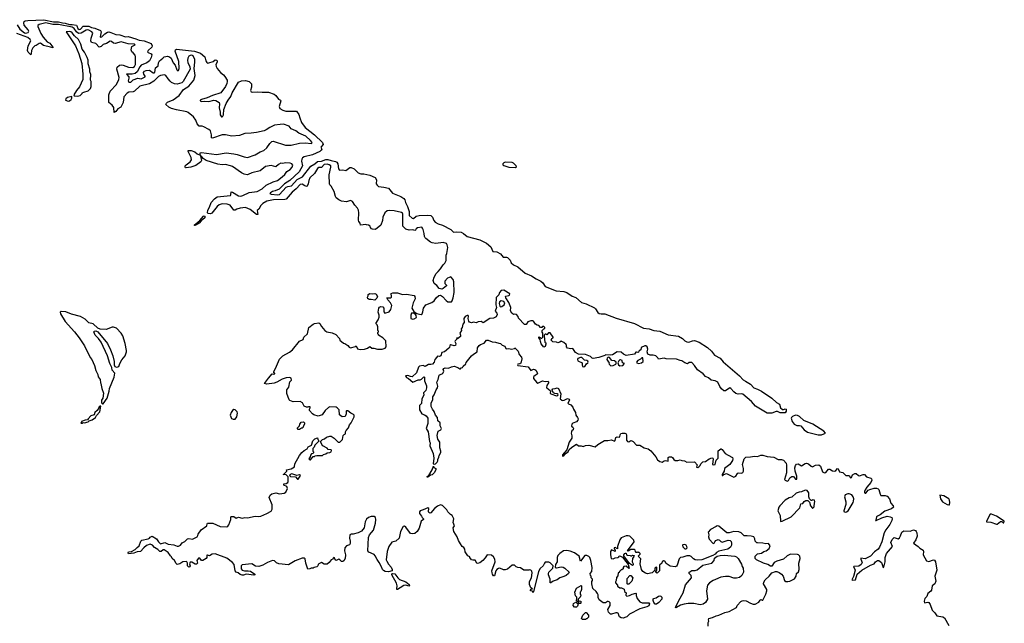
# Model space of a CAD drawing. Extents: x 2106670 to 2323771, y 35271 to 224896.
# Tile 398 of 419: x 2261045 to 2275300, y 216125 to 224861. Entities that reach past the tile are written whole.
import ezdxf

# ---------------------------------------------------------------- set-up
doc = ezdxf.new("R2010")
doc.units = 0

msp = doc.modelspace()

# ---------------------------------------------------------------- linework, layer by layer
at = {"layer": '0CON20XD'}
for points in [[(2267103, 221215), (2267137, 221253), (2267174, 221315), (2267200, 221335), (2267217, 221375), (2267219, 221455), (2267228, 221475), (2267242, 221565), (2267236, 221605), (2267223, 221623), (2267175, 221638), (2267070, 221620), (2267015, 221631), (2266993, 221643), (2266923, 221693), (2266916, 221705), (2266906, 221725), (2266903, 221765), (2266887, 221825), (2266879, 221845), (2266867, 221857), (2266805, 221850), (2266785, 221835), (2266775, 221814), (2266765, 221812), (2266735, 221822), (2266685, 221816), (2266635, 221828), (2266590, 221875), (2266592, 222045), (2266585, 222063), (2266575, 222070), (2266467, 222097), (2266405, 222100), (2266365, 222093), (2266331, 222065), (2266304, 222005), (2266297, 221957), (2266273, 221887), (2266196, 221824), (2266155, 221828), (2266140, 221835), (2266123, 221853), (2266120, 221875), (2266095, 221888), (2266065, 221890), (2266055, 221898), (2265978, 221888), (2265976, 221915), (2265955, 221942), (2265950, 221960), (2265956, 222065), (2265948, 222105), (2265935, 222133), (2265895, 222179), (2265862, 222232), (2265835, 222243), (2265775, 222226), (2265705, 222234), (2265663, 222255), (2265625, 222284), (2265615, 222300), (2265596, 222375), (2265552, 222452), (2265533, 222473), (2265531, 222485), (2265524, 222615), (2265551, 222725), (2265549, 222745), (2265525, 222761), (2265495, 222770), (2265455, 222766), (2265415, 222722), (2265375, 222721), (2265355, 222706), (2265315, 222636), (2265245, 222573), (2265230, 222535), (2265222, 222485), (2265208, 222452), (2265195, 222449), (2265175, 222456), (2265135, 222482), (2265105, 222477), (2265048, 222412), (2264989, 222365), (2264905, 222262), (2264885, 222257), (2264721, 222255), (2264625, 222233), (2264565, 222200), (2264535, 222173), (2264509, 222121), (2264485, 222098), (2264495, 222042), (2264475, 222043), (2264383, 222113), (2264315, 222143), (2264235, 222135), (2264190, 222120), (2264165, 222104), (2264145, 222103), (2264093, 222175), (2264050, 222190), (2263975, 222195), (2263935, 222183), (2263903, 222157), (2263825, 222063), (2263805, 222051), (2263776, 222056), (2263766, 222066), (2263771, 222105), (2263793, 222147), (2263818, 222215), (2263865, 222268), (2263904, 222296), (2264095, 222319), (2264104, 222326), (2264105, 222369), (2264128, 222365), (2264215, 222313), (2264245, 222308), (2264276, 222315), (2264365, 222361), (2264485, 222376), (2264554, 222415), (2264615, 222468), (2264715, 222516), (2264775, 222536), (2264845, 222587), (2264885, 222620), (2264914, 222666), (2264959, 222695), (2264988, 222725), (2264997, 222757), (2264984, 222775), (2264963, 222783), (2264895, 222791), (2264855, 222781), (2264825, 222786), (2264793, 222767), (2264755, 222731), (2264685, 222752), (2264606, 222736), (2264525, 222675), (2264405, 222645), (2264355, 222619), (2264338, 222618), (2264295, 222626), (2264255, 222643), (2264125, 222735), (2264095, 222748), (2264025, 222764), (2263975, 222761), (2263915, 222768), (2263744, 222824), (2263701, 222851), (2263685, 222872), (2263670, 222880), (2263668, 222895), (2263660, 222900), (2263658, 222932), (2263675, 222940), (2263895, 222912), (2264035, 222935), (2264145, 222922), (2264195, 222911), (2264296, 222874), (2264345, 222867), (2264455, 222907), (2264525, 222947), (2264581, 222969), (2264625, 223009), (2264665, 223070), (2264695, 223097), (2264715, 223103), (2264895, 223047), (2264975, 223043), (2265094, 223076), (2265185, 223079), (2265265, 223071), (2265276, 223075), (2265278, 223085), (2265255, 223115), (2265189, 223175), (2265085, 223218), (2265045, 223255), (2264975, 223282), (2264945, 223318), (2264865, 223347), (2264815, 223346), (2264735, 223334), (2264665, 223302), (2264615, 223266), (2264585, 223254), (2264475, 223229), (2264395, 223217), (2264305, 223214), (2264225, 223186), (2264115, 223177), (2264025, 223197), (2263975, 223197), (2263835, 223148), (2263823, 223153), (2263824, 223195), (2263805, 223251), (2263785, 223270), (2263712, 223312), (2263685, 223320), (2263645, 223318), (2263616, 223355), (2263594, 223405), (2263563, 223453), (2263485, 223516), (2263465, 223526), (2263315, 223556), (2263245, 223578), (2263206, 223596), (2263163, 223635), (2263168, 223652), (2263185, 223669), (2263265, 223701), (2263354, 223765), (2263417, 223853), (2263495, 223900), (2263564, 223985), (2263586, 224055), (2263571, 224155), (2263581, 224245), (2263579, 224285), (2263555, 224337), (2263536, 224346), (2263513, 224345), (2263495, 224335), (2263477, 224305), (2263472, 224272), (2263481, 224241), (2263510, 224180), (2263512, 224145), (2263411, 223969), (2263393, 223947), (2263325, 223926), (2263285, 223932), (2263244, 223954), (2263223, 223973), (2263194, 224005), (2263163, 224055), (2263143, 224063), (2263084, 224055), (2263055, 224037), (2262985, 223970), (2262926, 223934), (2262785, 223898), (2262706, 223825), (2262688, 223815), (2262625, 223810), (2262600, 223800), (2262555, 223745), (2262543, 223665), (2262507, 223595), (2262468, 223572), (2262435, 223532), (2262415, 223520), (2262409, 223589), (2262385, 223624), (2262335, 223665), (2262335, 223775), (2262356, 223825), (2262448, 223925), (2262481, 223995), (2262485, 224025), (2262453, 224145), (2262455, 224175), (2262488, 224202), (2262515, 224210), (2262545, 224204), (2262618, 224175), (2262681, 224169), (2262708, 224185), (2262722, 224215), (2262722, 224325), (2262717, 224347), (2262690, 224380), (2262668, 224395), (2262657, 224425), (2262670, 224475), (2262718, 224495), (2262703, 224507), (2262615, 224513), (2262515, 224539), (2262425, 224516), (2262402, 224522), (2262375, 224546), (2262355, 224550), (2262301, 224519), (2262255, 224501), (2262225, 224475), (2262195, 224466), (2262149, 224515), (2262083, 224533), (2262076, 224555), (2262081, 224595), (2262105, 224665), (2262090, 224685), (2262045, 224711), (2262025, 224715), (2262005, 224710), (2261933, 224667), (2261895, 224663), (2261865, 224685), (2261835, 224736), (2261805, 224751), (2261605, 224792), (2261525, 224794), (2261425, 224814), (2261329, 224791), (2261308, 224775), (2261308, 224765), (2261353, 224663), (2261385, 224610), (2261445, 224541), (2261480, 224520), (2261526, 224465), (2261524, 224456), (2261492, 224462), (2261390, 224490), (2261345, 224520), (2261325, 224519), (2261285, 224487), (2261265, 224481), (2261235, 224453), (2261218, 224415), (2261213, 224365), (2261205, 224354), (2261169, 224389), (2261159, 224415), (2261170, 224485), (2261204, 224555), (2261196, 224576), (2261165, 224602), (2261005, 224659)], [(2261007, 224787), (2261045, 224724), (2261115, 224673), (2261135, 224666), (2261166, 224675), (2261177, 224695), (2261169, 224715), (2261111, 224781), (2261105, 224815), (2261111, 224835), (2261123, 224847), (2261161, 224851), (2261395, 224861), (2261535, 224832), (2261605, 224831), (2261665, 224816), (2261703, 224813), (2261765, 224793), (2261805, 224793), (2261865, 224782), (2261874, 224774), (2261885, 224733), (2261905, 224720), (2261925, 224725), (2261963, 224767), (2262046, 224766), (2262085, 224750), (2262135, 224741), (2262215, 224707), (2262225, 224685), (2262208, 224615), (2262215, 224609), (2262235, 224612), (2262276, 224655), (2262315, 224681), (2262335, 224685), (2262365, 224678), (2262435, 224645), (2262495, 224643), (2262575, 224615), (2262615, 224616), (2262725, 224585), (2262775, 224564), (2262845, 224555), (2262947, 224517), (2262963, 224485), (2262958, 224465), (2262906, 224415), (2262897, 224397), (2262905, 224385), (2262948, 224368), (2262957, 224355), (2262950, 224315), (2262925, 224268), (2262885, 224235), (2262805, 224203), (2262785, 224180), (2262744, 224106), (2262718, 224082), (2262675, 224072), (2262590, 224075), (2262625, 224035), (2262626, 224014), (2262614, 223975), (2262618, 223965), (2262627, 223957), (2262655, 223956), (2262689, 223991), (2262755, 224013), (2262805, 224007), (2262861, 224035), (2262860, 224045), (2262840, 224075), (2262837, 224095), (2262851, 224115), (2262877, 224127), (2262925, 224130), (2262975, 224094), (2262990, 224090), (2263003, 224095), (2263010, 224165), (2263052, 224195), (2263055, 224237), (2263070, 224265), (2263118, 224302), (2263135, 224325), (2263185, 224333), (2263214, 224325), (2263236, 224306), (2263269, 224235), (2263298, 224205), (2263321, 224135), (2263335, 224123), (2263345, 224124), (2263353, 224155), (2263348, 224255), (2263294, 224405), (2263300, 224425), (2263315, 224435), (2263576, 224406), (2263665, 224375), (2263725, 224322), (2263741, 224265), (2263755, 224241), (2263765, 224234), (2263784, 224236), (2263846, 224254), (2263875, 224279), (2263893, 224275), (2263904, 224265), (2263905, 224248), (2263884, 224215), (2263890, 224185), (2263906, 224155), (2263954, 224095), (2263994, 224065), (2264015, 224040), (2264047, 223985), (2264051, 223965), (2264046, 223936), (2264025, 223895), (2263955, 223802), (2263835, 223766), (2263760, 223730), (2263675, 223708), (2263658, 223695), (2263657, 223685), (2263675, 223678), (2263725, 223684), (2263785, 223679), (2263855, 223697), (2263885, 223690), (2263933, 223665), (2263940, 223645), (2263935, 223585), (2263949, 223525), (2263948, 223485), (2263965, 223454), (2263975, 223453), (2263985, 223463), (2263994, 223485), (2264002, 223562), (2264033, 223647), (2264062, 223698), (2264101, 223749), (2264122, 223805), (2264214, 223955), (2264255, 223978), (2264315, 223982), (2264366, 223965), (2264399, 223935), (2264400, 223885), (2264387, 223835), (2264396, 223816), (2264422, 223812), (2264485, 223819), (2264555, 223810), (2264645, 223810), (2264728, 223785), (2264751, 223765), (2264792, 223712), (2264822, 223695), (2264828, 223685), (2264802, 223605), (2264810, 223575), (2264855, 223551), (2264897, 223537), (2265052, 223535), (2265088, 223488), (2265101, 223441), (2265124, 223375), (2265179, 223299), (2265312, 223195), (2265427, 223085), (2265440, 223055), (2265407, 223015), (2265417, 222985), (2265412, 222975), (2265388, 222955), (2265285, 222904), (2265165, 222875), (2265138, 222862), (2265128, 222845), (2265126, 222815), (2265137, 222745), (2265092, 222658), (2264956, 222534), (2264877, 222485), (2264800, 222410), (2264745, 222383), (2264705, 222376), (2264678, 222355), (2264668, 222345), (2264685, 222334), (2264775, 222325), (2264805, 222331), (2264902, 222438), (2264925, 222449), (2264981, 222459), (2265061, 222549), (2265138, 222585), (2265260, 222740), (2265320, 222775), (2265355, 222809), (2265415, 222813), (2265475, 222836), (2265506, 222836), (2265555, 222821), (2265615, 222811), (2265635, 222801), (2265653, 222775), (2265660, 222705), (2265675, 222683), (2265725, 222690), (2265765, 222680), (2265825, 222720), (2265845, 222722), (2265885, 222702), (2265945, 222643), (2265985, 222628), (2266029, 222631), (2266115, 222613), (2266190, 222575), (2266209, 222545), (2266208, 222485), (2266218, 222465), (2266239, 222445), (2266318, 222438), (2266383, 222423), (2266441, 222351), (2266565, 222302), (2266605, 222275), (2266620, 222255), (2266632, 222215), (2266659, 222159), (2266683, 222083), (2266686, 222026), (2266725, 221988), (2266745, 221985), (2266785, 222017), (2266828, 222025), (2266955, 222031), (2266995, 222025), (2267022, 222005), (2267043, 221953), (2267062, 221932), (2267105, 221908), (2267168, 221888), (2267285, 221825), (2267324, 221784), (2267375, 221792), (2267435, 221784), (2267468, 221768), (2267521, 221721), (2267705, 221674), (2267805, 221627), (2267867, 221575), (2267896, 221506), (2267955, 221502), (2268005, 221472), (2268045, 221426), (2268095, 221424), (2268105, 221418), (2268145, 221380), (2268162, 221342), (2268192, 221312), (2268259, 221285), (2268365, 221192), (2268455, 221155), (2268521, 221111), (2268592, 221075), (2268617, 221055), (2268652, 221002), (2268812, 220935), (2268925, 220927), (2268965, 220914), (2269045, 220858), (2269095, 220841), (2269180, 220770), (2269245, 220747), (2269365, 220692), (2269383, 220675), (2269415, 220625), (2269435, 220610), (2269465, 220603), (2269515, 220603), (2269680, 220540), (2269945, 220464), (2270078, 220398), (2270158, 220388), (2270224, 220364), (2270315, 220354), (2270435, 220302), (2270585, 220280), (2270641, 220245), (2270673, 220213), (2270705, 220197), (2270735, 220194), (2270785, 220213), (2270815, 220217), (2270882, 220195), (2271005, 220115), (2271063, 220065), (2271106, 220006), (2271185, 219962), (2271229, 219909), (2271465, 219708), (2271520, 219650), (2271555, 219631), (2271624, 219585), (2271673, 219533), (2271727, 219515), (2271786, 219485), (2271933, 219385), (2272003, 219323), (2272045, 219296), (2272062, 219242), (2272082, 219222), (2272095, 219217), (2272125, 219227), (2272144, 219224), (2272144, 219196), (2272125, 219172), (2272055, 219172), (2272015, 219192), (2271995, 219192), (2271933, 219167), (2271865, 219164), (2271697, 219267), (2271639, 219335), (2271515, 219440), (2271495, 219446), (2271445, 219443), (2271411, 219451), (2271383, 219473), (2271342, 219525), (2271325, 219532), (2271265, 219489), (2271241, 219491)], [(2261885, 223752), (2261920, 223765), (2261950, 223795), (2261952, 223808), (2261975, 223810), (2262035, 223833), (2262072, 223865), (2262082, 223895), (2262078, 223965), (2262068, 223985), (2262073, 224067), (2262061, 224105), (2262058, 224145), (2262035, 224220), (2262034, 224275), (2262024, 224314), (2261985, 224390), (2261948, 224435), (2261930, 224505), (2261894, 224575), (2261837, 224627), (2261805, 224672), (2261786, 224685), (2261765, 224690), (2261717, 224685), (2261851, 224485), (2261901, 224365), (2261944, 224225), (2261958, 224075), (2261958, 223995), (2261912, 223888), (2261868, 223835), (2261830, 223775), (2261835, 223760), (2261885, 223752)], [(2261745, 223683), (2261765, 223688), (2261790, 223705), (2261800, 223725), (2261798, 223748), (2261735, 223737), (2261712, 223715), (2261710, 223695), (2261745, 223683)], [(2263455, 222716), (2263445, 222717), (2263439, 222725), (2263442, 222745), (2263455, 222761), (2263515, 222804), (2263533, 222835), (2263527, 222867), (2263482, 222955), (2263485, 222970), (2263528, 222968), (2263580, 222950), (2263615, 222920), (2263660, 222900), (2263663, 222883), (2263670, 222880), (2263668, 222865), (2263678, 222825), (2263669, 222805), (2263595, 222751), (2263525, 222725), (2263455, 222716)], [(2268225, 222723), (2268237, 222733), (2268234, 222745), (2268195, 222784), (2268175, 222793), (2268075, 222797), (2268052, 222788), (2268039, 222775), (2268042, 222762), (2268055, 222750), (2268125, 222726), (2268225, 222723)], [(2263585, 221884), (2263570, 221885), (2263653, 221957), (2263705, 222020), (2263715, 222023), (2263725, 222018), (2263724, 221995), (2263671, 221949), (2263645, 221916), (2263585, 221884)], [(2266835, 217713), (2266864, 217675), (2266870, 217655), (2266893, 217635), (2266890, 217625), (2266859, 217605), (2266829, 217501), (2266801, 217455), (2266765, 217424), (2266725, 217419), (2266705, 217424), (2266635, 217518), (2266615, 217529), (2266598, 217525), (2266559, 217455), (2266537, 217355), (2266490, 217315), (2266435, 217299), (2266390, 217235), (2266366, 217165), (2266353, 217045), (2266358, 217025), (2266385, 216979), (2266425, 216938), (2266438, 216905), (2266436, 216884), (2266385, 216868), (2266335, 216876), (2266310, 216890), (2266296, 216906), (2266285, 216940), (2266251, 217005), (2266218, 217048), (2266192, 217102), (2266175, 217119), (2266100, 217155), (2266086, 217176), (2266094, 217366), (2266111, 217405), (2266165, 217474), (2266197, 217575), (2266201, 217625), (2266197, 217657), (2266175, 217671), (2266135, 217669), (2266094, 217656), (2266066, 217634), (2266049, 217595), (2266033, 217505), (2265993, 217457), (2265945, 217432), (2265875, 217414), (2265845, 217413), (2265826, 217404), (2265819, 217355), (2265830, 217315), (2265829, 217281), (2265818, 217262), (2265775, 217244), (2265754, 217215), (2265749, 217175), (2265764, 217115), (2265757, 217063), (2265739, 217031), (2265725, 217018), (2265705, 217018), (2265680, 217045), (2265665, 217052), (2265625, 217034), (2265612, 217045), (2265605, 217072), (2265595, 217078), (2265585, 217070), (2265580, 217055), (2265555, 217042), (2265526, 217004), (2265495, 216983), (2265485, 216979), (2265455, 216981), (2265415, 217003), (2265378, 216985), (2265368, 216975), (2265362, 216955), (2265345, 216940), (2265308, 216932), (2265295, 216922), (2265265, 216922), (2265245, 216913), (2265215, 216910), (2265188, 216995), (2265178, 217058), (2265165, 217070), (2265135, 217069), (2265035, 217028), (2264935, 216973), (2264795, 216985), (2264765, 216999), (2264735, 217027), (2264705, 217034), (2264634, 217006), (2264565, 216965), (2264505, 216947), (2264460, 216950), (2264405, 216988), (2264265, 216969), (2264252, 216955), (2264249, 216935), (2264252, 216915), (2264266, 216895), (2264302, 216882), (2264355, 216886), (2264385, 216881), (2264450, 216835), (2264450, 216825), (2264435, 216820), (2264324, 216834), (2264285, 216821), (2264265, 216824), (2264235, 216833), (2264209, 216855), (2264177, 216867), (2264166, 216886), (2264148, 216975), (2264125, 217005), (2264045, 217066), (2263875, 217130), (2263833, 217127), (2263795, 217103), (2263765, 217112), (2263755, 217110), (2263752, 217078), (2263743, 217065), (2263695, 217033), (2263678, 217035), (2263655, 217066), (2263635, 217066), (2263610, 217035), (2263618, 216995), (2263605, 216982), (2263583, 216983), (2263539, 217009), (2263515, 217010), (2263504, 216985), (2263512, 216955), (2263505, 216940), (2263495, 216939), (2263472, 216955), (2263474, 216995), (2263465, 217016), (2263455, 217020), (2263405, 217017), (2263365, 216988), (2263325, 216978), (2263309, 216989), (2263285, 217033), (2263253, 217063), (2263245, 217088), (2263230, 217100), (2263195, 217151), (2263135, 217188), (2263123, 217187), (2263095, 217166), (2263075, 217162), (2263067, 217167), (2263043, 217195), (2262995, 217224), (2262968, 217258), (2262935, 217271), (2262879, 217251), (2262842, 217218), (2262795, 217162), (2262745, 217159), (2262695, 217138), (2262622, 217132), (2262617, 217145), (2262622, 217158), (2262665, 217162), (2262719, 217191), (2262745, 217223), (2262777, 217245), (2262797, 217315), (2262813, 217327), (2262905, 217346), (2262924, 217356), (2262935, 217372), (2262965, 217388), (2263027, 217347), (2263055, 217304), (2263085, 217277), (2263145, 217294), (2263195, 217268), (2263275, 217259), (2263325, 217240), (2263345, 217242), (2263372, 217258), (2263398, 217292), (2263435, 217308), (2263475, 217346), (2263495, 217350), (2263545, 217342), (2263615, 217376), (2263624, 217394), (2263629, 217415), (2263673, 217477), (2263754, 217535), (2263759, 217565), (2263766, 217574), (2263842, 217572), (2263945, 217527), (2264045, 217521), (2264060, 217530), (2264072, 217548), (2264101, 217625), (2264103, 217665), (2264110, 217670), (2264145, 217671), (2264178, 217648), (2264215, 217660), (2264265, 217646), (2264306, 217654), (2264345, 217652), (2264455, 217678), (2264505, 217672), (2264535, 217678), (2264625, 217712), (2264685, 217748), (2264700, 217775), (2264699, 217839), (2264658, 217945), (2264671, 217979), (2264695, 217998), (2264755, 218012), (2264805, 217998), (2264875, 218008), (2264898, 218025), (2264923, 218075), (2264913, 218103), (2264870, 218125), (2264870, 218145), (2264905, 218146), (2264926, 218164), (2264932, 218175), (2264934, 218244), (2264905, 218273), (2264885, 218280), (2264865, 218272), (2264865, 218280), (2264912, 218325), (2264910, 218345), (2264975, 218360), (2265025, 218390), (2265030, 218435), (2265096, 218554), (2265128, 218595), (2265165, 218628), (2265205, 218650), (2265221, 218679), (2265270, 218705), (2265290, 218765), (2265320, 218795), (2265355, 218810), (2265360, 218785), (2265370, 218775), (2265370, 218755), (2265320, 218705), (2265307, 218673), (2265290, 218655), (2265290, 218615), (2265297, 218607), (2265297, 218593), (2265288, 218582), (2265272, 218578), (2265253, 218557), (2265250, 218535), (2265230, 218505), (2265245, 218490), (2265255, 218490), (2265295, 218540), (2265315, 218540), (2265325, 218550), (2265345, 218552), (2265427, 218553), (2265443, 218567), (2265475, 218577), (2265495, 218592), (2265535, 218596), (2265555, 218609), (2265559, 218625), (2265554, 218634), (2265510, 218640), (2265495, 218662), (2265435, 218693), (2265418, 218715), (2265400, 218755), (2265427, 218783), (2265456, 218794), (2265485, 218818), (2265535, 218832), (2265555, 218832), (2265596, 218806), (2265635, 218768), (2265655, 218748), (2265682, 218748), (2265717, 218783), (2265730, 218845), (2265742, 218858), (2265760, 218865), (2265763, 218897), (2265773, 218917), (2265805, 218952), (2265822, 218998), (2265845, 219028), (2265888, 219115), (2265887, 219137), (2265880, 219145), (2265840, 219165), (2265795, 219200), (2265775, 219200), (2265770, 219195), (2265772, 219158), (2265755, 219120), (2265715, 219112), (2265675, 219140), (2265672, 219215), (2265642, 219242), (2265625, 219253), (2265535, 219260), (2265515, 219250), (2265466, 219204), (2265425, 219143), (2265365, 219123), (2265305, 219140), (2265282, 219155), (2265243, 219205), (2265240, 219225), (2265250, 219245), (2265248, 219258), (2265225, 219260), (2265217, 219253), (2265195, 219252), (2265165, 219268), (2265138, 219315), (2265107, 219337), (2265005, 219332), (2264958, 219348), (2264945, 219360), (2264911, 219451), (2264912, 219505), (2264942, 219545), (2264958, 219622), (2264978, 219645), (2264973, 219673), (2264955, 219682), (2264905, 219677), (2264845, 219657), (2264770, 219615), (2264729, 219601), (2264625, 219588), (2264590, 219595), (2264645, 219673), (2264700, 219735), (2264725, 219730), (2264738, 219735), (2264740, 219745), (2264722, 219752), (2264722, 219765), (2264764, 219846), (2264805, 219947), (2264855, 219996), (2264952, 220048), (2264996, 220084), (2265095, 220209), (2265149, 220231), (2265157, 220265), (2265214, 220316), (2265233, 220405), (2265292, 220455), (2265315, 220466), (2265376, 220476), (2265392, 220465), (2265415, 220420), (2265464, 220364), (2265493, 220343), (2265567, 220327), (2265620, 220305), (2265676, 220246), (2265682, 220225), (2265731, 220181), (2265750, 220175), (2265798, 220145), (2265815, 220120), (2265835, 220110), (2265908, 220132), (2265915, 220140), (2265938, 220098), (2265975, 220090), (2266037, 220093), (2266078, 220105), (2266115, 220130), (2266145, 220108), (2266173, 220107), (2266224, 220094), (2266295, 220094), (2266338, 220105), (2266350, 220125), (2266344, 220214), (2266300, 220255), (2266240, 220295), (2266240, 220305), (2266230, 220315), (2266230, 220335), (2266240, 220345), (2266240, 220355), (2266230, 220365), (2266232, 220415), (2266220, 220445), (2266202, 220465), (2266234, 220516), (2266248, 220555), (2266250, 220585), (2266236, 220626), (2266244, 220686), (2266255, 220702), (2266275, 220712), (2266302, 220705), (2266317, 220685), (2266318, 220635), (2266332, 220612), (2266396, 220634), (2266419, 220665), (2266431, 220725), (2266412, 220765), (2266376, 220805), (2266360, 220835), (2266414, 220836), (2266426, 220844), (2266430, 220855), (2266423, 220897), (2266445, 220910), (2266515, 220908), (2266585, 220883), (2266645, 220887), (2266755, 220867), (2266768, 220855), (2266769, 220821), (2266742, 220765), (2266723, 220685), (2266750, 220640), (2266797, 220607), (2266835, 220597), (2266856, 220594), (2266870, 220605), (2266882, 220635), (2266890, 220685), (2266925, 220732), (2267014, 220766), (2267048, 220792), (2267076, 220834), (2267115, 220870), (2267135, 220872), (2267165, 220857), (2267220, 220795), (2267245, 220777), (2267295, 220778), (2267305, 220790), (2267319, 220835), (2267334, 220915), (2267330, 221065), (2267322, 221102), (2267285, 221140), (2267239, 221121), (2267200, 221075), (2267200, 221045), (2267225, 221020), (2267225, 221010), (2267175, 220970), (2267155, 220963), (2267119, 220969), (2267085, 221012), (2267047, 221045), (2267033, 221085), (2267044, 221135), (2267074, 221186), (2267103, 221215)], [(2266185, 220803), (2266135, 220812), (2266105, 220810), (2266095, 220820), (2266085, 220820), (2266080, 220845), (2266090, 220865), (2266090, 220885), (2266115, 220898), (2266155, 220892), (2266185, 220898), (2266208, 220888), (2266227, 220853), (2266215, 220830), (2266185, 220803)], [(2271241, 219491), (2271205, 219518), (2271180, 219550), (2271153, 219615), (2271115, 219634), (2271058, 219645), (2271015, 219677), (2270974, 219695), (2270938, 219738), (2270857, 219795), (2270817, 219855), (2270775, 219898), (2270738, 219902), (2270715, 219882), (2270676, 219896), (2270633, 219923), (2270605, 219927), (2270555, 219947), (2270405, 219952), (2270375, 219962), (2270295, 219950), (2270286, 219966), (2270255, 219994), (2270215, 220004), (2270174, 220004), (2270141, 220021), (2270128, 220055), (2270138, 220095), (2270127, 220127), (2270112, 220142), (2270098, 220142), (2270044, 220116), (2270040, 220085), (2270015, 220068), (2270003, 220047), (2269995, 220042), (2269975, 220050), (2269965, 220048), (2269948, 220022), (2269825, 220002), (2269785, 220022), (2269755, 220048), (2269695, 220052), (2269627, 220013), (2269605, 220008), (2269525, 220010), (2269515, 220000), (2269432, 219972), (2269348, 219958), (2269335, 219962), (2269310, 219985), (2269235, 220017), (2269135, 220022), (2269094, 220044), (2269055, 220100), (2269025, 220098), (2268975, 220108), (2268962, 220125), (2268962, 220145), (2268955, 220160), (2268925, 220190), (2268892, 220202), (2268885, 220210), (2268867, 220193), (2268835, 220183), (2268815, 220192), (2268765, 220199), (2268738, 220225), (2268748, 220245), (2268770, 220255), (2268770, 220265), (2268725, 220330), (2268702, 220328), (2268675, 220300), (2268665, 220310), (2268655, 220310), (2268640, 220295), (2268642, 220225), (2268650, 220215), (2268650, 220195), (2268660, 220185), (2268660, 220165), (2268655, 220130), (2268634, 220124), (2268595, 220172), (2268583, 220205), (2268582, 220232), (2268560, 220255), (2268560, 220265), (2268565, 220270), (2268595, 220250), (2268605, 220250), (2268620, 220265), (2268620, 220325), (2268608, 220338), (2268608, 220362), (2268632, 220388), (2268648, 220392), (2268650, 220405), (2268635, 220420), (2268615, 220420), (2268602, 220408), (2268585, 220408), (2268560, 220435), (2268538, 220438), (2268514, 220454), (2268486, 220496), (2268472, 220502), (2268445, 220502), (2268415, 220492), (2268404, 220486), (2268379, 220451), (2268355, 220448), (2268265, 220540), (2268260, 220565), (2268236, 220596), (2268205, 220600), (2268195, 220592), (2268168, 220615), (2268153, 220647), (2268156, 220696), (2268128, 220768), (2268085, 220838), (2268080, 220855), (2268085, 220862), (2268125, 220867), (2268137, 220875), (2268140, 220895), (2268055, 220946), (2268015, 220942), (2267992, 220915), (2267981, 220879), (2267941, 220839), (2267936, 220735), (2267948, 220695), (2267931, 220645), (2267955, 220615), (2267960, 220595), (2267945, 220563), (2267905, 220541), (2267853, 220535), (2267755, 220474), (2267725, 220492), (2267685, 220487), (2267655, 220472), (2267615, 220482), (2267584, 220476), (2267555, 220484), (2267546, 220496), (2267540, 220535), (2267544, 220565), (2267538, 220578), (2267525, 220580), (2267495, 220564), (2267473, 220535), (2267480, 220480), (2267463, 220455), (2267452, 220408), (2267438, 220385), (2267440, 220365), (2267418, 220325), (2267429, 220295), (2267426, 220274), (2267385, 220240), (2267380, 220255), (2267372, 220258), (2267368, 220232), (2267348, 220215), (2267344, 220205), (2267360, 220175), (2267353, 220147), (2267335, 220143), (2267285, 220157), (2267274, 220146), (2267266, 220115), (2267258, 220105), (2267195, 220056), (2267157, 220043), (2267141, 219995), (2267125, 219988), (2267095, 219989), (2267085, 219979), (2267057, 219945), (2267044, 219905), (2267020, 219875), (2266995, 219869), (2266965, 219871), (2266915, 219844), (2266885, 219858), (2266835, 219848), (2266819, 219831), (2266789, 219751), (2266726, 219694), (2266705, 219695), (2266665, 219713), (2266630, 219705), (2266644, 219684), (2266675, 219669), (2266735, 219617), (2266815, 219647), (2266845, 219648), (2266863, 219657), (2266895, 219690), (2266908, 219685), (2266906, 219635), (2266934, 219564), (2266937, 219535), (2266923, 219495), (2266891, 219459), (2266896, 219425), (2266865, 219375), (2266862, 219305), (2266831, 219275), (2266835, 219214), (2266867, 219157), (2266905, 219143), (2266928, 219128), (2266953, 219093), (2266955, 219015), (2266928, 218945), (2266959, 218895), (2266980, 218755), (2266988, 218735), (2266984, 218695), (2267031, 218585), (2267039, 218515), (2267032, 218435), (2267045, 218428), (2267067, 218433), (2267090, 218455), (2267098, 218475), (2267097, 218495), (2267115, 218530), (2267119, 218555), (2267143, 218595), (2267143, 218615), (2267127, 218665), (2267127, 218745), (2267100, 218790), (2267091, 218845), (2267104, 218906), (2267144, 218925), (2267152, 218945), (2267131, 218981), (2267134, 219025), (2267098, 219055), (2267094, 219105), (2267066, 219135), (2267045, 219191), (2267023, 219223), (2267004, 219264), (2267001, 219309), (2267025, 219365), (2267025, 219405), (2267047, 219433), (2267075, 219505), (2267095, 219535), (2267097, 219557), (2267084, 219615), (2267105, 219655), (2267119, 219715), (2267125, 219723), (2267162, 219735), (2267178, 219752), (2267184, 219775), (2267178, 219798), (2267185, 219814), (2267205, 219821), (2267255, 219819), (2267295, 219838), (2267335, 219847), (2267388, 219828), (2267415, 219807), (2267425, 219808), (2267438, 219822), (2267455, 219828), (2267465, 219848), (2267505, 219878), (2267511, 219899), (2267587, 219995), (2267615, 220020), (2267668, 220052), (2267675, 220113), (2267695, 220144), (2267715, 220159), (2267770, 220180), (2267805, 220221), (2267825, 220222), (2267885, 220200), (2267935, 220194), (2267981, 220179), (2268005, 220173), (2268031, 220151), (2268067, 220137), (2268084, 220104), (2268095, 220097), (2268125, 220101), (2268166, 220094), (2268207, 220103), (2268215, 220110), (2268264, 220064), (2268274, 220015), (2268311, 219975), (2268316, 219955), (2268298, 219892), (2268285, 219879), (2268258, 219875), (2268253, 219865), (2268258, 219855), (2268405, 219836), (2268445, 219786), (2268485, 219802), (2268505, 219798), (2268518, 219788), (2268538, 219755), (2268542, 219735), (2268487, 219695), (2268482, 219685), (2268486, 219666), (2268525, 219614), (2268545, 219602), (2268615, 219634), (2268655, 219624), (2268695, 219631), (2268702, 219622), (2268702, 219605), (2268675, 219565), (2268670, 219540), (2268675, 219531), (2268726, 219495), (2268731, 219485), (2268727, 219455), (2268737, 219445), (2268818, 219418), (2268838, 219422), (2268840, 219435), (2268826, 219446), (2268791, 219451), (2268775, 219463), (2268753, 219495), (2268754, 219505), (2268765, 219518), (2268795, 219523), (2268825, 219533), (2268845, 219523), (2268880, 219445), (2268872, 219375), (2268892, 219355), (2268905, 219350), (2268930, 219355), (2268975, 219379), (2269001, 219371), (2269004, 219355), (2268983, 219313), (2268992, 219302), (2269026, 219285), (2269053, 219255), (2269061, 219225), (2269090, 219175), (2269096, 219135), (2269122, 219102), (2269129, 219085), (2269124, 219065), (2269107, 219043), (2269055, 219023), (2269038, 219005), (2269036, 218976), (2269055, 218963), (2269064, 218945), (2269059, 218925), (2269038, 218912), (2269032, 218898), (2269029, 218875), (2269039, 218839), (2269037, 218805), (2268999, 218745), (2268968, 218635), (2268905, 218565), (2268904, 218545), (2268925, 218549), (2268948, 218582), (2268985, 218605), (2269001, 218639), (2269035, 218671), (2269095, 218714), (2269105, 218716), (2269135, 218694), (2269175, 218693), (2269204, 218684), (2269235, 218698), (2269285, 218704), (2269375, 218680), (2269415, 218712), (2269511, 218769), (2269561, 218769), (2269615, 218782), (2269657, 218763), (2269667, 218773), (2269675, 218812), (2269695, 218822), (2269725, 218818), (2269736, 218824), (2269737, 218855), (2269750, 218870), (2269766, 218876), (2269805, 218877), (2269820, 218870), (2269830, 218855), (2269832, 218775), (2269845, 218758), (2269865, 218753), (2269895, 218770), (2269907, 218767), (2269926, 218756), (2269973, 218703), (2270025, 218702), (2270086, 218666), (2270145, 218650), (2270183, 218623), (2270255, 218532), (2270280, 218490), (2270315, 218469), (2270345, 218458), (2270375, 218478), (2270395, 218480), (2270435, 218470), (2270434, 218525), (2270450, 218535), (2270483, 218533), (2270497, 218527), (2270515, 218494), (2270535, 218480), (2270575, 218480), (2270605, 218492), (2270631, 218481), (2270670, 218475), (2270705, 218458), (2270815, 218462), (2270860, 218415), (2270850, 218405), (2270844, 218384), (2270865, 218382), (2270875, 218390), (2270895, 218410), (2270907, 218435), (2270935, 218461), (2270975, 218466), (2271025, 218507), (2271065, 218520), (2271078, 218515), (2271083, 218505), (2271074, 218424), (2271085, 218417), (2271116, 218424), (2271130, 218485), (2271156, 218514), (2271155, 218620), (2271195, 218652), (2271202, 218652), (2271215, 218642), (2271261, 218581), (2271355, 218531), (2271365, 218524), (2271371, 218505), (2271365, 218482), (2271325, 218424), (2271247, 218365), (2271242, 218328), (2271215, 218280), (2271213, 218263), (2271225, 218262), (2271241, 218279), (2271277, 218293), (2271385, 218242), (2271412, 218255), (2271435, 218294), (2271445, 218301), (2271495, 218299), (2271515, 218308), (2271524, 218325), (2271526, 218364), (2271510, 218425), (2271534, 218506), (2271560, 218530), (2271625, 218535)], [(2268005, 220707), (2268025, 220712), (2268057, 220733), (2268069, 220765), (2268053, 220783), (2268015, 220792), (2267993, 220777), (2267989, 220755), (2267995, 220714), (2268005, 220707)], [(2262245, 219300), (2262255, 219302), (2262310, 219385), (2262341, 219485), (2262346, 219525), (2262414, 219685), (2262422, 219745), (2262385, 219790), (2262377, 219825), (2262349, 219885), (2262318, 219995), (2262223, 220193), (2262184, 220245), (2262136, 220295), (2262120, 220345), (2262130, 220355), (2262145, 220356), (2262175, 220343), (2262314, 220175), (2262359, 220085), (2262391, 219995), (2262412, 219915), (2262414, 219864), (2262424, 219844), (2262445, 219831), (2262468, 219835), (2262478, 219842), (2262494, 219886), (2262525, 219940), (2262574, 219996), (2262593, 220055), (2262593, 220073), (2262570, 220175), (2262536, 220286), (2262515, 220322), (2262445, 220397), (2262405, 220410), (2262385, 220410), (2262295, 220378), (2262210, 220380), (2262178, 220398), (2262108, 220458), (2262045, 220473), (2261993, 220525), (2261925, 220564), (2261795, 220599), (2261715, 220633), (2261645, 220640), (2261632, 220628), (2261634, 220605), (2261702, 220495), (2261840, 220345), (2261906, 220256), (2261982, 220142), (2262065, 219972), (2262088, 219945), (2262128, 219855), (2262148, 219785), (2262178, 219725), (2262183, 219693), (2262208, 219655), (2262213, 219603), (2262220, 219595), (2262233, 219523), (2262258, 219455), (2262247, 219383), (2262230, 219355), (2262230, 219315), (2262245, 219300)], [(2266735, 220528), (2266755, 220533), (2266788, 220552), (2266785, 220582), (2266776, 220596), (2266746, 220616), (2266716, 220614), (2266707, 220585), (2266710, 220535), (2266735, 220528)], [(2269205, 219836), (2269225, 219844), (2269250, 219880), (2269271, 219895), (2269277, 219905), (2269270, 219920), (2269255, 219929), (2269224, 219934), (2269185, 219973), (2269165, 219973), (2269124, 219956), (2269119, 219945), (2269125, 219924), (2269187, 219895), (2269186, 219864), (2269195, 219841), (2269205, 219836)], [(2269605, 219853), (2269635, 219854), (2269675, 219875), (2269681, 219885), (2269681, 219905), (2269656, 219926), (2269619, 219929), (2269585, 219973), (2269575, 219978), (2269559, 219971), (2269549, 219961), (2269546, 219945), (2269565, 219912), (2269580, 219905), (2269573, 219897), (2269579, 219875), (2269605, 219853)], [(2270005, 219886), (2270045, 219894), (2270072, 219915), (2270068, 219968), (2270054, 219966), (2270032, 219948), (2269992, 219928), (2269976, 219905), (2269980, 219895), (2270005, 219886)], [(2269735, 219853), (2269775, 219854), (2269800, 219885), (2269774, 219895), (2269768, 219928), (2269745, 219939), (2269733, 219937), (2269719, 219925), (2269704, 219896), (2269713, 219865), (2269735, 219853)], [(2261935, 219020), (2261955, 219022), (2261965, 219030), (2261985, 219028), (2262035, 219042), (2262053, 219057), (2262095, 219070), (2262142, 219105), (2262157, 219133), (2262207, 219185), (2262218, 219268), (2262205, 219270), (2262190, 219255), (2262190, 219245), (2262168, 219205), (2262134, 219176), (2262125, 219140), (2262074, 219126), (2262034, 219086), (2262025, 219070), (2261994, 219066), (2261940, 219045), (2261940, 219035), (2261930, 219025), (2261935, 219020)], [(2264165, 219080), (2264188, 219115), (2264200, 219165), (2264192, 219185), (2264166, 219216), (2264145, 219218), (2264128, 219205), (2264108, 219175), (2264092, 219135), (2264111, 219091), (2264135, 219080), (2264165, 219080)], [(2272605, 218853), (2272655, 218854), (2272710, 218875), (2272689, 218905), (2272530, 219005), (2272399, 219059), (2272335, 219117), (2272305, 219133), (2272275, 219135), (2272232, 219118), (2272219, 219105), (2272216, 219095), (2272229, 219045), (2272258, 219005), (2272295, 218986), (2272337, 218987), (2272355, 218981), (2272403, 218923), (2272449, 218889), (2272605, 218853)], [(2265095, 218930), (2265075, 218930), (2265063, 218947), (2265098, 218982), (2265100, 219005), (2265122, 219038), (2265155, 219040), (2265170, 219025), (2265170, 219005), (2265150, 218975), (2265150, 218965), (2265135, 218950), (2265125, 218950), (2265095, 218930)], [(2271625, 218535), (2271685, 218545), (2271725, 218538), (2271775, 218557), (2271805, 218558), (2271865, 218541), (2271965, 218528), (2272025, 218496), (2272075, 218495), (2272102, 218485), (2272140, 218445), (2272148, 218415), (2272147, 218305), (2272118, 218205), (2272126, 218195), (2272156, 218184), (2272175, 218190), (2272195, 218231), (2272225, 218252), (2272249, 218249), (2272275, 218212), (2272295, 218209), (2272295, 218255), (2272272, 218325), (2272266, 218375), (2272275, 218411), (2272290, 218430), (2272315, 218434), (2272365, 218406), (2272415, 218440), (2272435, 218443), (2272465, 218432), (2272505, 218397), (2272525, 218392), (2272565, 218414), (2272617, 218417), (2272638, 218398), (2272669, 218319), (2272695, 218302), (2272715, 218309), (2272755, 218357), (2272775, 218358), (2272814, 218334), (2272845, 218328), (2272863, 218335), (2272885, 218364), (2272895, 218361), (2272915, 218317), (2272960, 218310), (2273005, 218263), (2273054, 218264), (2273075, 218230), (2273087, 218235), (2273101, 218275), (2273135, 218295), (2273155, 218292), (2273187, 218265), (2273205, 218260), (2273255, 218281), (2273275, 218277), (2273306, 218246), (2273368, 218228), (2273379, 218215), (2273383, 218195), (2273369, 218165), (2273309, 218095), (2273285, 218057), (2273276, 218035), (2273277, 218015), (2273285, 218008), (2273295, 218010), (2273330, 218050), (2273355, 218063), (2273415, 218080), (2273452, 218082), (2273475, 218073), (2273485, 218062), (2273502, 217995), (2273514, 217974), (2273576, 217974), (2273605, 217963), (2273636, 217926), (2273655, 217863), (2273692, 217825), (2273696, 217805), (2273665, 217780), (2273571, 217749), (2273505, 217695), (2273462, 217678), (2273451, 217665), (2273442, 217618), (2273434, 217614), (2273445, 217613), (2273525, 217651), (2273605, 217675), (2273648, 217668), (2273671, 217655), (2273678, 217638), (2273674, 217615), (2273645, 217555), (2273584, 217476), (2273561, 217435), (2273525, 217305), (2273495, 217229), (2273475, 217197), (2273421, 217159), (2273365, 217095), (2273285, 217059), (2273225, 217069), (2273224, 217054), (2273244, 217005), (2273229, 216975), (2273195, 216954), (2273120, 216945), (2273115, 216940), (2273137, 216907), (2273139, 216895), (2273117, 216803), (2273092, 216755), (2273101, 216751), (2273145, 216756), (2273169, 216835), (2273235, 216893), (2273361, 216965), (2273418, 216985), (2273436, 217015), (2273465, 217036), (2273485, 217036), (2273520, 217005), (2273545, 216934), (2273555, 216936), (2273573, 217015), (2273574, 217075), (2273595, 217135), (2273681, 217235), (2273658, 217295), (2273675, 217339), (2273705, 217366), (2273765, 217346), (2273785, 217360), (2273799, 217389), (2273818, 217442), (2273845, 217464), (2273935, 217458), (2273985, 217479), (2274015, 217467), (2274026, 217455), (2274032, 217435), (2274037, 217385), (2274018, 217335), (2273983, 217283), (2274052, 217235), (2274075, 217212), (2274124, 217184), (2274130, 217165), (2274126, 217114), (2274175, 217028), (2274205, 217020), (2274275, 217044), (2274288, 217038), (2274303, 217015), (2274324, 216895), (2274296, 216806), (2274307, 216735), (2274294, 216696), (2274256, 216665), (2274248, 216605), (2274235, 216589), (2274192, 216558), (2274176, 216514), (2274148, 216485), (2274140, 216445), (2274145, 216423), (2274195, 216431), (2274208, 216425), (2274225, 216398), (2274256, 216316), (2274296, 216276), (2274325, 216231), (2274409, 216219), (2274436, 216205), (2274497, 216095)], [(2266945, 218240), (2266945, 218250), (2266968, 218262), (2267016, 218344), (2267035, 218400), (2267042, 218382), (2267070, 218365), (2267072, 218345), (2267046, 218304), (2267016, 218274), (2266993, 218267), (2266955, 218242), (2266945, 218240)], [(2265075, 218213), (2265106, 218255), (2265109, 218265), (2265098, 218275), (2265055, 218266), (2264985, 218289), (2264963, 218277), (2264953, 218265), (2264965, 218250), (2265036, 218246), (2265065, 218213), (2265075, 218213)], [(2272065, 217600), (2272085, 217602), (2272216, 217664), (2272338, 217795), (2272354, 217856), (2272385, 217860), (2272404, 217886), (2272425, 217900), (2272455, 217900), (2272478, 217878), (2272492, 217825), (2272522, 217792), (2272528, 217792), (2272545, 217810), (2272550, 217875), (2272558, 217885), (2272550, 217905), (2272525, 217910), (2272518, 217902), (2272505, 217900), (2272480, 217925), (2272468, 217955), (2272472, 217975), (2272470, 218015), (2272448, 218048), (2272418, 218052), (2272365, 218028), (2272330, 218025), (2272285, 218007), (2272225, 217952), (2272185, 217943), (2272128, 217905), (2272050, 217825), (2272037, 217805), (2272022, 217755), (2272053, 217683), (2272060, 217605), (2272065, 217600)], [(2272995, 217733), (2273015, 217739), (2273039, 217755), (2273112, 217875), (2273118, 217895), (2273120, 217925), (2273112, 217955), (2273092, 217982), (2273055, 218001), (2273035, 218000), (2272997, 217983), (2272988, 217955), (2273004, 217884), (2273004, 217845), (2272977, 217755), (2272978, 217745), (2272995, 217733)], [(2274495, 217838), (2274505, 217842), (2274511, 217875), (2274508, 217905), (2274496, 217925), (2274425, 217969), (2274365, 217980), (2274376, 217925), (2274405, 217882), (2274475, 217844), (2274495, 217838)], [(2271011, 216085), (2271013, 216135), (2271023, 216155), (2271018, 216175), (2271022, 216195), (2271075, 216210), (2271126, 216234), (2271167, 216243), (2271255, 216283), (2271316, 216294), (2271423, 216355), (2271433, 216385), (2271485, 216440), (2271505, 216451), (2271525, 216456), (2271565, 216451), (2271625, 216417), (2271665, 216403), (2271695, 216403), (2271745, 216432), (2271765, 216462), (2271775, 216468), (2271795, 216458), (2271805, 216462), (2271849, 216545), (2271863, 216595), (2271862, 216615), (2271814, 216694), (2271818, 216722), (2271836, 216755), (2271895, 216809), (2271936, 216854), (2271985, 216873), (2272005, 216874), (2272042, 216862), (2272075, 216837), (2272098, 216805), (2272116, 216746), (2272135, 216732), (2272165, 216730), (2272195, 216736), (2272261, 216769), (2272288, 216805), (2272290, 216845), (2272318, 216872), (2272331, 216905), (2272323, 216995), (2272346, 217064), (2272340, 217095), (2272322, 217115), (2272305, 217123), (2272204, 217126), (2272155, 217103), (2272105, 217053), (2272005, 217023), (2271970, 217005), (2271935, 216950), (2271915, 216952), (2271875, 216978), (2271815, 216993), (2271714, 217044), (2271692, 217065), (2271693, 217097), (2271725, 217130), (2271785, 217138), (2271820, 217165), (2271850, 217175), (2271895, 217210), (2271908, 217245), (2271885, 217278), (2271845, 217277), (2271805, 217286), (2271725, 217288), (2271715, 217292), (2271693, 217315), (2271689, 217349), (2271676, 217376), (2271635, 217388), (2271575, 217392), (2271535, 217389), (2271492, 217432), (2271455, 217451), (2271386, 217454), (2271318, 217432), (2271285, 217436), (2271165, 217532), (2271143, 217537), (2271130, 217525), (2271045, 217483), (2271013, 217445), (2271021, 217405), (2271016, 217375), (2271028, 217345), (2271085, 217280), (2271100, 217285), (2271108, 217305), (2271125, 217322), (2271155, 217336), (2271175, 217327), (2271195, 217307), (2271215, 217301), (2271304, 217326), (2271332, 217322), (2271345, 217308), (2271351, 217285), (2271348, 217255), (2271334, 217225), (2271295, 217196), (2271165, 217167), (2271135, 217152), (2271113, 217127), (2271082, 217108), (2270920, 217045), (2270855, 217041), (2270825, 217046), (2270799, 217059), (2270764, 217094), (2270745, 217102), (2270705, 217103), (2270645, 217080), (2270610, 217075), (2270595, 217060), (2270563, 216965), (2270555, 216953), (2270535, 216944), (2270462, 216952), (2270405, 216992), (2270385, 217022), (2270365, 217028), (2270348, 217015), (2270340, 216995), (2270310, 216965), (2270308, 216885), (2270275, 216850), (2270250, 216865), (2270270, 216895), (2270270, 216935), (2270265, 216938), (2270240, 216925), (2270238, 216892), (2270200, 216855), (2270132, 216842), (2270105, 216849), (2270065, 216873), (2270047, 216905), (2270028, 216985), (2270039, 217059), (2270000, 217095), (2270026, 217124), (2270027, 217135), (2270015, 217150), (2270002, 217152), (2269995, 217160), (2269985, 217150), (2269972, 217152), (2269960, 217165), (2269958, 217185), (2269945, 217192), (2269895, 217192), (2269855, 217171), (2269844, 217174), (2269942, 217305), (2269935, 217330), (2269880, 217385), (2269855, 217392), (2269825, 217392), (2269755, 217362), (2269733, 217335), (2269700, 217235), (2269698, 217202), (2269665, 217220), (2269652, 217218), (2269652, 217205), (2269667, 217187), (2269668, 217162), (2269615, 217188), (2269598, 217165), (2269598, 217115), (2269610, 217065), (2269635, 217060), (2269667, 217073), (2269705, 217078), (2269720, 217085), (2269725, 217100), (2269745, 217098), (2269770, 217080), (2269821, 217021), (2269852, 216975), (2269870, 216925), (2269865, 216920), (2269825, 216950), (2269793, 216947), (2269780, 216935), (2269780, 216915), (2269765, 216900), (2269755, 216900), (2269730, 216875), (2269725, 216860), (2269710, 216855), (2269707, 216813), (2269684, 216786), (2269682, 216745), (2269672, 216725), (2269673, 216713), (2269700, 216675), (2269702, 216662), (2269735, 216640), (2269757, 216637), (2269795, 216620), (2269802, 216585), (2269827, 216565), (2269822, 216532), (2269835, 216520), (2269875, 216528), (2269910, 216545), (2269965, 216560), (2269970, 216555), (2269968, 216525), (2269984, 216484), (2270024, 216434), (2270059, 216419), (2270152, 216422), (2270162, 216405), (2270155, 216380), (2270125, 216364), (2270024, 216336), (2269875, 216256), (2269835, 216221), (2269805, 216207), (2269785, 216200), (2269755, 216203), (2269731, 216221), (2269721, 216241), (2269712, 216265), (2269695, 216278), (2269675, 216277), (2269615, 216257), (2269599, 216259), (2269577, 216277), (2269568, 216288), (2269562, 216325), (2269592, 216385), (2269595, 216420), (2269580, 216435), (2269565, 216440), (2269555, 216440), (2269525, 216422), (2269493, 216423), (2269434, 216464), (2269418, 216498), (2269418, 216535), (2269408, 216558), (2269393, 216583), (2269341, 216631), (2269328, 216695), (2269328, 216732), (2269340, 216745), (2269340, 216765), (2269320, 216785), (2269320, 216805), (2269310, 216815), (2269302, 216845), (2269330, 216875), (2269332, 216935), (2269312, 217035), (2269300, 217075), (2269285, 217093), (2269255, 217108), (2269225, 217104), (2269165, 217022), (2269158, 217035), (2269156, 217065), (2269145, 217098), (2269076, 217146), (2269015, 217169), (2268965, 217179), (2268918, 217172), (2268865, 217137), (2268837, 217105), (2268827, 217075), (2268827, 217015), (2268803, 216975), (2268798, 216938), (2268805, 216930), (2268815, 216930), (2268884, 216944), (2268915, 216939), (2268938, 216925), (2269000, 216865), (2268992, 216845), (2268955, 216817), (2268925, 216800), (2268866, 216784), (2268826, 216754), (2268770, 216735), (2268735, 216710), (2268725, 216710), (2268723, 216765), (2268700, 216825), (2268700, 216845), (2268708, 216865), (2268762, 216925), (2268768, 216955), (2268725, 216998), (2268705, 217008), (2268675, 217012), (2268655, 217008), (2268642, 216995), (2268622, 216955), (2268581, 216919), (2268554, 216876), (2268485, 216580), (2268475, 216570), (2268468, 216588), (2268440, 216595), (2268440, 216605), (2268452, 216618), (2268468, 216625), (2268445, 216640), (2268428, 216685), (2268428, 216732), (2268454, 216785), (2268463, 216855), (2268461, 216881), (2268445, 216892), (2268425, 216898), (2268415, 216892), (2268343, 216893), (2268295, 216930), (2268255, 216932), (2268235, 216940), (2268207, 216967), (2268175, 216968), (2268105, 216910), (2268075, 216899), (2268047, 216897), (2267995, 216922), (2267975, 216920), (2267954, 216906), (2267936, 216884), (2267918, 216812), (2267905, 216810), (2267892, 216835), (2267883, 216855), (2267880, 216885), (2267931, 217015), (2267924, 217055), (2267906, 217085), (2267875, 217113), (2267815, 217117), (2267786, 217074), (2267748, 217032), (2267705, 216998), (2267675, 216990), (2267662, 216995), (2267638, 217038), (2267605, 217038), (2267584, 217044), (2267560, 217075), (2267560, 217085), (2267535, 217100), (2267495, 217160), (2267488, 217198), (2267475, 217220), (2267452, 217235), (2267427, 217275), (2267397, 217325), (2267378, 217378), (2267329, 217455), (2267320, 217505), (2267338, 217535), (2267319, 217585), (2267329, 217635), (2267308, 217685), (2267281, 217701), (2267245, 217738), (2267228, 217768), (2267165, 217831), (2267135, 217838), (2267095, 217822), (2267052, 217788), (2266995, 217723), (2266981, 217721), (2266969, 217729), (2266963, 217745), (2266967, 217787), (2266955, 217797), (2266885, 217766), (2266842, 217755), (2266831, 217739), (2266835, 217713)], [(2275185, 217560), (2275195, 217562), (2275245, 217598), (2275265, 217598), (2275285, 217578), (2275295, 217580), (2275300, 217605), (2275186, 217675), (2275115, 217706), (2275095, 217704), (2275040, 217605), (2275042, 217592), (2275105, 217590), (2275185, 217560)], [(2270695, 217202), (2270708, 217215), (2270706, 217236), (2270696, 217256), (2270673, 217267), (2270645, 217260), (2270640, 217255), (2270645, 217230), (2270673, 217203), (2270695, 217202)], [(2269915, 216962), (2269872, 216992), (2269792, 217102), (2269790, 217115), (2269805, 217137), (2269815, 217142), (2269825, 217140), (2269832, 217115), (2269841, 217111), (2269885, 217108), (2269895, 217100), (2269908, 217102), (2269915, 217110), (2269940, 217105), (2269938, 217092), (2269918, 217062), (2269910, 217015), (2269928, 216985), (2269925, 216970), (2269915, 216962)], [(2270545, 216350), (2270540, 216355), (2270586, 216455), (2270651, 216565), (2270685, 216680), (2270772, 216785), (2270768, 216815), (2270738, 216845), (2270738, 216865), (2270745, 216872), (2270775, 216887), (2270823, 216887), (2270851, 216899), (2270935, 216968), (2271065, 216996), (2271099, 217035), (2271104, 217066), (2271145, 217097), (2271185, 217106), (2271245, 217110), (2271399, 217099), (2271425, 217088), (2271448, 217065), (2271493, 216983), (2271503, 216945), (2271518, 216925), (2271523, 216865), (2271500, 216815), (2271465, 216787), (2271425, 216776), (2271385, 216780), (2271315, 216801), (2271265, 216801), (2271195, 216791), (2271119, 216761), (2271085, 216746), (2271031, 216709), (2271005, 216678), (2270990, 216595), (2271001, 216475), (2270975, 216427), (2270938, 216402), (2270895, 216394), (2270804, 216414), (2270725, 216411), (2270665, 216401), (2270614, 216386), (2270555, 216352), (2270545, 216350)], [(2266515, 216614), (2266506, 216616), (2266504, 216624), (2266511, 216665), (2266502, 216705), (2266433, 216825), (2266435, 216839), (2266445, 216846), (2266475, 216842), (2266521, 216781), (2266545, 216760), (2266633, 216725), (2266686, 216685), (2266687, 216665), (2266678, 216662), (2266635, 216679), (2266605, 216674), (2266555, 216636), (2266515, 216614)], [(2269845, 216690), (2269838, 216698), (2269840, 216775), (2269880, 216815), (2269895, 216818), (2269922, 216785), (2269906, 216734), (2269865, 216692), (2269845, 216690)], [(2269165, 216410), (2269142, 216412), (2269138, 216428), (2269102, 216452), (2269110, 216465), (2269110, 216505), (2269093, 216523), (2269082, 216575), (2269108, 216635), (2269175, 216670), (2269180, 216665), (2269180, 216615), (2269170, 216585), (2269160, 216575), (2269160, 216545), (2269168, 216538), (2269170, 216525), (2269162, 216518), (2269160, 216505), (2269130, 216475), (2269132, 216462), (2269142, 216452), (2269170, 216445), (2269170, 216415), (2269165, 216410)], [(2269105, 216360), (2269075, 216360), (2269060, 216385), (2269065, 216410), (2269095, 216430), (2269108, 216428), (2269130, 216405), (2269120, 216375), (2269105, 216360)], [(2270265, 216403), (2270245, 216403), (2270226, 216425), (2270214, 216455), (2270215, 216478), (2270224, 216486), (2270260, 216495), (2270295, 216520), (2270315, 216523), (2270328, 216518), (2270342, 216505), (2270340, 216475), (2270300, 216425), (2270265, 216403)], [(2269235, 216180), (2269195, 216180), (2269180, 216195), (2269200, 216245), (2269235, 216280), (2269245, 216280), (2269280, 216245), (2269280, 216215), (2269255, 216190), (2269245, 216190), (2269235, 216180)]]:
    msp.add_lwpolyline(points, dxfattribs=at)

doc.saveas('drawing.dxf')
